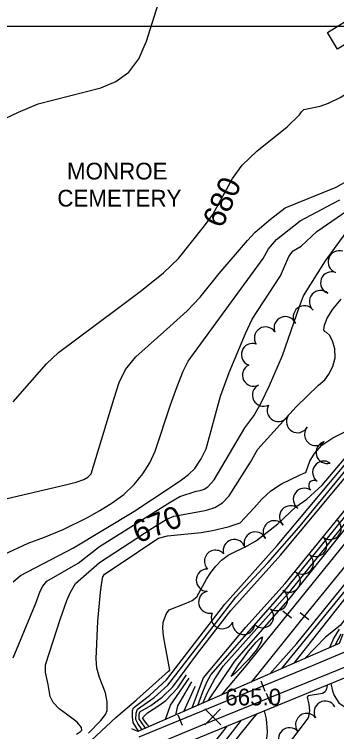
# Model space of a CAD drawing. Extents: x 79600 to 91800, y 75600 to 84400.
# Drawn here: x 83038 to 83328, y 81367 to 82011 of the extents above; entities that cross this region are included whole.
import ezdxf

# ---------------------------------------------------------------- set-up
doc = ezdxf.new("R2010")
doc.units = 0
for name, color, linetype in [('084-085$0$BLDG', 7, 'Continuous'), ('084-085$0$BRIDGE', 7, 'Continuous'), ('084-085$0$GRID', 7, 'Continuous'), ('084-085$0$INDEX', 7, 'Continuous'), ('084-085$0$INDXLBL', 7, 'Continuous'), ('084-085$0$INTER', 7, 'Continuous'), ('084-085$0$ROAD-NAME', 7, 'Continuous'), ('084-085$0$RR', 7, 'Continuous'), ('084-085$0$SPOTMARK', 7, 'Continuous'), ('084-085$0$SPOTS', 7, 'Continuous'), ('084-085$0$TREES', 7, 'Continuous')]:
    doc.layers.add(name, color=color, linetype=linetype)

# ---------------------------------------------------------------- blocks, each defined once
blk = doc.blocks.new('084-085$0$RRTICK100')
blk.add_line((0, -5), (0, 5))
blk = doc.blocks.new('084-085$0$SPOTX')
at = {"layer": '084-085$0$SPOTMARK'}
for p, q in [((-0.37, 0.358), (0.351, -0.358)), ((-0.012, 0), (0.347, 0.358)), ((-0.012, 0), (-0.37, -0.358))]:
    blk.add_line(p, q, dxfattribs=at)

msp = doc.modelspace()

# ---------------------------------------------------------------- linework, layer by layer
at = {"layer": '084-085$0$BLDG'}
msp.add_lwpolyline([(83328.48, 81979.77), (83319.31, 81994.53), (83361.86, 82020.95), (83371.03, 82006.19)], close=True, dxfattribs=at)
at = {"layer": '084-085$0$BRIDGE'}
for points in [[(83333.18, 81455.07), (83329.82, 81446.49), (83149.19, 81367.61), (83143.57, 81370.07)], [(83156.84, 81337.34), (83158.82, 81343.58), (83342.9, 81419.06), (83347.88, 81417.38)]]:
    msp.add_lwpolyline(points, dxfattribs=at)
at = {"layer": '084-085$0$GRID'}
msp.add_line((85000, 82000), (80000, 82000), dxfattribs=at)
at = {"layer": '084-085$0$INDEX'}
for points in [[(83037.13, 81663.23), (83066.9, 81697.51), (83077.72, 81707.6), (83129.73, 81746.06), (83152.49, 81763.18), (83172.13, 81779.09), (83185.56, 81791.86), (83208.91, 81821.36), (83216.4, 81831.43), (83233.99, 81863.69), (83242.75, 81875.59), (83255.9, 81888.15), (83283.15, 81910.03), (83294.19, 81920.84), (83296.11, 81923.47), (83298.21, 81925.47), (83312.7, 81928.56), (83320.3, 81931.16), (83330.74, 81936.47), (83341.85, 81943.15), (83350.85, 81949.32), (83355.77, 81953.64), (83366.2, 81971.84)], [(83094.02, 81365.25), (83097.46, 81367.6), (83098.9, 81368.82), (83098.54, 81371.22), (83094.61, 81375.94), (83084.92, 81383.09), (83078.41, 81388.08), (83073.09, 81393.5), (83070.27, 81399), (83068.48, 81409.9), (83067.28, 81415.29), (83066.18, 81420.98), (83066.15, 81427.39), (83079.7, 81468.91), (83085.37, 81485.19), (83088.32, 81492.06), (83093.07, 81500.42), (83114.67, 81519.16), (83161.88, 81550.03), (83174.48, 81557.79), (83181.26, 81560.78), (83203.01, 81564.8), (83210.64, 81566.22), (83218.11, 81568.7), (83225.08, 81572.85), (83231.19, 81578.93), (83250.23, 81609.36), (83256.75, 81620.84), (83291.37, 81658.91), (83311.34, 81678.34), (83317.02, 81683.23), (83320.74, 81688.2), (83324.32, 81694.96), (83326.41, 81702.79), (83326.05, 81710.91), (83323.92, 81718.14), (83321.11, 81723.22), (83318.56, 81725.43), (83316.74, 81726.32), (83315.98, 81727.98), (83316.64, 81732.06), (83319.21, 81738.45), (83324.22, 81746.59), (83331.74, 81755.58)], [(83156, 81370.59), (83151.37, 81377.13), (83150.4, 81378.97), (83150.35, 81383.07), (83150.97, 81385.23), (83160.67, 81390.89), (83170.95, 81398.44), (83180.38, 81407.69), (83202.55, 81437.75), (83232.61, 81476.08), (83277.5, 81526.13), (83354.75, 81618.94)], [(83197.74, 81388.82), (83206.35, 81411.16), (83208.16, 81415.9), (83246.19, 81461.34), (83281.3, 81500.39), (83363.2, 81600.42)], [(83278.52, 81424.09), (83335.71, 81494.2)], [(83329.92, 81459.52), (83325.14, 81451.66), (83321.18, 81442.77), (83321.16, 81442.71)], [(83331.44, 81454.87), (83325.91, 81444.79)], [(83319.05, 81409.28), (83319.05, 81409.13), (83318.57, 81406.03), (83317.3, 81403.34), (83315.04, 81401.67), (83302.09, 81399.68), (83301.05, 81398.39), (83302.76, 81391.77), (83303.28, 81386.15), (83301.92, 81379.86), (83280.56, 81351.62)], [(83012.26, 81144.98), (83047.66, 81175.81), (83107.12, 81231.32), (83114.55, 81238.35), (83123.76, 81246.23), (83133.83, 81250.15), (83137.06, 81251.79), (83161.82, 81279.44), (83228.9, 81360.81), (83242.15, 81377.75)]]:
    msp.add_lwpolyline(points, dxfattribs=at)
at = {"layer": '084-085$0$INTER'}
for points in [[(83001.73, 81904.24), (83041.89, 81923.35), (83059.6, 81930.79), (83101.78, 81941.47), (83115.75, 81945.17), (83129.37, 81950.78), (83141.07, 81959.15), (83149.84, 81971.03), (83156.74, 81986.87), (83178.47, 82055.42)], [(83202.97, 81391.1), (83207.53, 81403.28), (83211.14, 81411.81), (83214.77, 81418.48), (83280.95, 81494.07), (83354.79, 81584.36), (83400.49, 81641.31), (83414.38, 81659.43), (83419, 81670.38), (83422.45, 81676.4), (83455.38, 81716.71), (83496.71, 81771.62), (83502.47, 81779.36), (83522.08, 81814.43), (83530.58, 81830.13), (83547.1, 81848.28), (83556.57, 81859.13), (83591.03, 81915.84), (83611.29, 81941.23), (83624.07, 81958.23), (83633.04, 81971.08), (83648.43, 82002.23), (83651.85, 82009.17), (83681.2, 82025.89)], [(83207.53, 81393.09), (83211.58, 81402.72), (83218.36, 81414.74), (83225.69, 81426.12), (83286.5, 81494.23), (83372.82, 81600.58), (83403.08, 81638.6), (83418.01, 81657.72), (83421.79, 81665.56), (83461.94, 81714.87), (83508.4, 81774.03), (83518.93, 81791.15), (83537.44, 81827.97), (83544.18, 81837.9), (83549.82, 81843.52), (83557.26, 81852.67), (83576.66, 81884.08), (83591.67, 81907.36), (83616.13, 81938.74), (83632.52, 81961.21), (83639.74, 81972.47), (83653.61, 82004.13), (83654.88, 82007.2), (83677.68, 82019.63)], [(83212.13, 81395.1), (83236.05, 81430.83), (83285.73, 81487.44), (83425.04, 81661.51), (83474.82, 81720.56), (83519.18, 81774.7), (83544.3, 81825.82), (83578.52, 81879.16), (83597.08, 81906.58), (83620.97, 81936.26), (83637.93, 81960.05), (83643.05, 81968.02), (83651.24, 81986.18), (83655.46, 81995.27), (83660.45, 82003.98), (83663.38, 82007.62), (83678.63, 82015.71)], [(83031.81, 81576.51), (83084.01, 81588.9), (83093.72, 81591.34), (83100.57, 81593.79), (83104.03, 81595.79), (83107.17, 81598.74), (83127.85, 81666.57), (83132.43, 81680.8), (83138.12, 81692.31), (83147.3, 81703.69), (83177.82, 81731.06), (83193.27, 81744.86), (83205.12, 81757.15), (83222.21, 81778.35), (83247.53, 81808.19), (83254.29, 81815.65), (83268.28, 81827.16), (83281.51, 81837.26), (83327.17, 81855.85), (83336.67, 81861.24)], [(83028.62, 81526.55), (83050.48, 81536.71), (83065.31, 81542.04), (83081.96, 81548.87), (83103.71, 81559.75), (83115.07, 81565.93), (83126.11, 81572.69), (83136.44, 81580.35), (83145.66, 81589.09), (83153.55, 81598.65), (83159.87, 81608.66), (83164.63, 81618.98), (83178.48, 81660.61), (83184.38, 81677.23), (83189.78, 81690.91), (83194.23, 81699.78), (83261.6, 81791.89), (83266.56, 81800.59), (83273.59, 81809), (83294.9, 81825.59), (83324.19, 81841.13), (83330.53, 81844.7)], [(83037.21, 81501.76), (83043.78, 81507.49), (83091.32, 81532.46), (83145.6, 81564.95), (83178.12, 81586.56), (83188.24, 81593.53), (83194.67, 81598.25), (83200.21, 81603.61), (83206, 81612.16), (83210.44, 81621.12), (83223.42, 81668.55), (83230.99, 81689.81), (83245.69, 81724.8), (83251.83, 81737.51), (83277.22, 81776.43), (83284.54, 81793.77), (83288.48, 81798.9), (83295.8, 81803.12), (83309.84, 81816.25), (83336.9, 81834.76)], [(83037.15, 81433.64), (83057.49, 81482.87), (83061.29, 81493.47), (83063.84, 81498.15), (83067.38, 81502.38), (83095.38, 81518.68), (83114.62, 81533.58), (83177.99, 81573.27), (83186.7, 81578.33), (83201.44, 81583.14), (83205.1, 81583.82), (83208.68, 81585.01), (83212.02, 81587), (83217.53, 81593.43), (83245.3, 81640.17), (83253.16, 81650.89), (83259.88, 81662.56), (83267.46, 81677.88), (83278.94, 81704.78), (83294.13, 81748.91), (83297.78, 81758.32), (83317.48, 81789.78), (83336.07, 81815.37)], [(83493.19, 81663.55), (83499.37, 81669.35), (83505.04, 81673.61), (83509.95, 81675.46), (83513.9, 81674.35), (83516.95, 81671.08), (83520.89, 81662.54), (83521.79, 81658.53), (83521.83, 81654.86), (83520.86, 81651.51), (83510.23, 81637.86), (83417.34, 81543.57), (83408.4, 81534.09), (83374.17, 81507.71), (83363, 81499.14), (83355.2, 81491.97), (83335.73, 81469.19), (83330.71, 81462.65), (83317.61, 81452.14), (83299.13, 81433.09)], [(83289.5, 81428.89), (83336.42, 81488.51), (83418.95, 81584.94), (83486.84, 81657.11), (83493.19, 81663.55)], [(83104.74, 81366.16), (83115.95, 81377.55), (83119.93, 81382.79), (83121.65, 81386.58), (83121.38, 81394.28), (83119.98, 81402.38), (83114.49, 81416.21), (83112.24, 81424.45), (83111.56, 81432.84), (83113.07, 81466.73), (83115.53, 81492.48), (83116.7, 81501.18), (83117.59, 81506.23), (83119.04, 81508.9), (83139.34, 81522.36), (83159.03, 81535.3), (83167.64, 81540.95), (83175.82, 81543.22), (83206.08, 81546.19), (83216.17, 81548.09), (83230.09, 81551.12), (83240.9, 81554.75), (83253.48, 81568.34), (83260.3, 81576.04), (83268.6, 81583.56), (83278.01, 81589.79), (83294.23, 81597.63), (83298.13, 81599.32), (83299.82, 81600.08), (83303.57, 81609.99), (83307.58, 81617.11), (83314.33, 81624.54), (83324.12, 81631.16), (83334.88, 81636.59)], [(83098.81, 81351.8), (83129.38, 81380.2), (83147.64, 81395.62), (83148.17, 81396.26), (83168.01, 81413.84), (83176.63, 81421.73), (83177.79, 81422.8), (83173.61, 81444.98), (83172.02, 81453.43), (83171.43, 81460.27), (83171.8, 81465.61), (83174.68, 81473.61), (83177.34, 81476.69), (83192.61, 81482.69), (83197.98, 81485.06), (83201.97, 81488.54), (83210.86, 81504.21), (83214.57, 81510.25), (83219.03, 81516.07), (83224.3, 81521.34), (83230.06, 81525.82), (83247.98, 81534.57), (83255.64, 81539), (83274.76, 81554.05), (83290.91, 81569.06), (83300.74, 81576.04), (83314.5, 81588.59), (83347.57, 81627.5)], [(83149.8, 81367.88), (83144.77, 81375.57), (83144.14, 81380.88), (83144.21, 81386.45), (83145.08, 81388.79), (83159.7, 81400.36), (83174.8, 81414.08), (83227.18, 81481.98), (83274.33, 81534.55), (83349.96, 81624.65)], [(83152.9, 81369.23), (83149.2, 81374.84), (83147.25, 81378.28), (83147.49, 81384.21), (83148.79, 81387.52), (83163.64, 81398.03), (83176.07, 81409.27), (83224.03, 81471.24), (83237.16, 81488), (83265.71, 81518.86), (83293.6, 81550.74), (83345.55, 81613.64)], [(83267.6, 81419.32), (83291.93, 81446.71), (83405.39, 81586.41)], [(83322.38, 81410.64), (83324.01, 81404.24), (83325.28, 81399.9), (83329.56, 81393.39), (83334.35, 81390.15), (83340.39, 81388.27), (83347.75, 81387.35), (83369.42, 81387.88), (83416.48, 81399.04), (83431.68, 81402.84), (83448.56, 81408.12), (83464.78, 81413.99), (83492.83, 81429.76), (83493.05, 81429.95)], [(83159.28, 81372.02), (83157.88, 81373.72), (83154.43, 81378.24), (83153.22, 81379.82), (83157.68, 81384.42), (83167.99, 81390.97), (83174.12, 81395.3), (83184.96, 81406.94), (83192.88, 81418.55)], [(83174, 81378.45), (83178.47, 81391.22), (83195.1, 81415.58)], [(83183.17, 81382.46), (83183.42, 81383.75), (83185.13, 81390.71), (83197.68, 81412.13)], [(83190.38, 81385.6), (83200.26, 81407.51), (83200.59, 81408.25)], [(83262.64, 81386.15), (83264.26, 81378.86), (83265.18, 81367.73), (83264.95, 81363.49), (83264.34, 81360.43), (83243.42, 81332.88), (83209.93, 81294.8), (83201.69, 81286.08)], [(83201.69, 81286.08), (83184.93, 81270.37), (83174.79, 81260.19), (83169.73, 81255.44), (83166.73, 81253.63), (83181.35, 81290.36), (83186.04, 81298.67), (83206.83, 81324.97), (83237.23, 81360.54), (83252.01, 81378.65), (83256.35, 81383.57)], [(83001.47, 81144.04), (83040.75, 81176.65), (83095.27, 81225.37), (83121.19, 81250.5), (83131.33, 81257.98), (83166.63, 81297.01), (83218.62, 81358.69), (83229.73, 81372.65)]]:
    msp.add_lwpolyline(points, dxfattribs=at)
msp.add_lwpolyline([(83243.84, 81433.33), (83248.38, 81439.58), (83255.44, 81447.7), (83258.7, 81451.02), (83260.9, 81452.63), (83259.74, 81448.01), (83255.67, 81440.82), (83248.49, 81432.34), (83236.03, 81419.54), (83232.83, 81417.05), (83238.96, 81426.68)], close=True, dxfattribs=at)
at = {"layer": '084-085$0$RR'}
for points in [[(83761.04, 82061.79), (83733.65, 82027.73), (83641.24, 81914.42), (83600.66, 81864.88), (83558.85, 81812.53), (83527.85, 81774.09), (83498.38, 81737.68), (83470.45, 81704.07), (83447.62, 81675.32), (83424.02, 81646.56), (83391.31, 81606.09), (83356.29, 81562.49), (83284.86, 81474.82), (83247.53, 81428.25), (83223.81, 81400.2)], [(83771.17, 82053.65), (83743.75, 82019.55), (83651.29, 81906.19), (83610.77, 81856.71), (83568.99, 81804.4), (83537.95, 81765.91), (83508.43, 81729.43), (83480.54, 81695.88), (83457.74, 81667.15), (83434.1, 81638.35), (83401.43, 81597.93), (83366.4, 81554.31), (83294.97, 81466.64), (83257.57, 81419.98), (83250.81, 81411.99)], [(84044.17, 81739.38), (83921.6, 81686.87), (83890.91, 81671.9), (83861.45, 81659.59), (83838.49, 81650.58), (83818.18, 81642.21), (83798.95, 81634.63), (83769.48, 81622.32), (83733.67, 81606.23), (83697.71, 81589.52), (83661.12, 81572.19), (83624.85, 81554.7), (83587.34, 81536.43), (83537.42, 81513.42), (83502.09, 81495.93), (83479.91, 81486.62), (83430.14, 81464.7), (83341.75, 81428.07), (83206.83, 81373.26), (83150.85, 81349.9)], [(83372.52, 81454.69), (83305.53, 81426.59), (83149.84, 81362.64)]]:
    msp.add_lwpolyline(points, dxfattribs=at)
at = {"layer": '084-085$0$TREES'}
for centre, radius, start, end in [((83329.92, 81788.94), 10, 70.89567, 250.89567), ((83323.21, 81770.1), 10, 69.92558, 249.92558), ((83313.16, 81753.21), 10, 48.5796, 228.5796), ((83298.63, 81739.6), 10, 37.64901, 217.64901), ((83281.42, 81729.8), 10, 21.66553, 201.66553), ((83263.77, 81720.61), 10, 33.37083, 213.37083), ((83252.03, 81705.7), 10, 70.17592, 250.17592), ((83253.06, 81687.32), 10, 116.21492, 296.21492), ((83261.98, 81669.42), 10, 116.77509, 296.77509), ((83275.25, 81655.68), 10, 151.18492, 331.18492), ((83292.57, 81645.69), 10, 148.88776, 328.88776), ((83308.78, 81634.08), 10, 139.86272, 319.86272), ((83319.13, 81618.01), 10, 105.734, 285.734), ((83316.05, 81600.23), 10, 54.62633, 234.62633), ((83307.39, 81588.02), 4.96, 54.62633, 234.62633), ((83298.69, 81575.85), 10, 54.37159, 234.37159), ((83286.25, 81560.22), 10, 48.55469, 228.55469), ((83271.61, 81546.75), 10, 36.70237, 216.70237), ((83321.75, 81549.83), 10, 226.53394, 46.53394), ((83254.47, 81536.68), 10, 24.17771, 204.17771), ((83235.73, 81529.87), 10, 15.77303, 195.77303), ((83308.84, 81534.62), 9.98, 232.82004, 52.82004), ((83218.84, 81520.27), 10, 43.43906, 223.43906), ((83296.77, 81518.71), 10, 232.82004, 52.82004), ((83211.5, 81503.4), 10, 89.51463, 269.51463), ((83285.05, 81502.5), 10, 235.44876, 55.44876), ((83213.64, 81483.65), 10, 102.8549, 282.8549), ((83273.71, 81486.03), 10, 235.44876, 55.44876), ((83261.02, 81470.67), 10, 225.442, 45.442), ((83225, 81469.83), 10, 155.99732, 335.99732), ((83244.07, 81464.65), 10, 173.63253, 353.63253), ((83317.31, 81384.97), 10, 29.57097, 209.57097), ((83326, 81389.9), 0.000000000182, 28.61046, 208.61046), ((83300.73, 81373.87), 10, 38.04615, 218.04615), ((83285.37, 81361.08), 10, 41.52433, 221.52433)]:
    msp.add_arc(centre, radius, start, end, dxfattribs=at)

# ---------------------------------------------------------------- block references
at = {"layer": '084-085$0$RR'}
for p, rotation in [((83283.18, 81472.72), -128.71797836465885), ((83298.69, 81471.2), -129.1708795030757), ((83261.28, 81408.42), -157.6695049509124), ((83266.29, 81397.42), -157.8937753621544), ((83186.99, 81377.9), -157.6695049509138)]:
    msp.add_blockref('084-085$0$RRTICK100', p, dxfattribs=dict(at, rotation=rotation))
at = {"layer": '084-085$0$SPOTS', "xscale": 20, "yscale": 20}
msp.add_blockref('084-085$0$SPOTX', (83216.51, 81380.67), dxfattribs=at)

# ---------------------------------------------------------------- texts
at = {"layer": '084-085$0$INDXLBL'}
for s, rotation, p in [('680', 66.56302, (83224.84, 81818.26)), ('670', 21.36289, (83149.03, 81536.21))]:
    msp.add_text(s, height=20, rotation=rotation, dxfattribs=at).set_placement(p)
at = {"layer": '084-085$0$ROAD-NAME'}
for s, p in [('MONROE', (83085.44, 81862.84)), ('CEMETERY', (83076.77, 81838.55))]:
    msp.add_text(s, height=15, dxfattribs=at).set_placement(p)
at = {"layer": '084-085$0$SPOTS'}
msp.add_text('665.0', height=15, dxfattribs=at).set_placement((83227.59, 81391.05))

doc.saveas('drawing.dxf')
